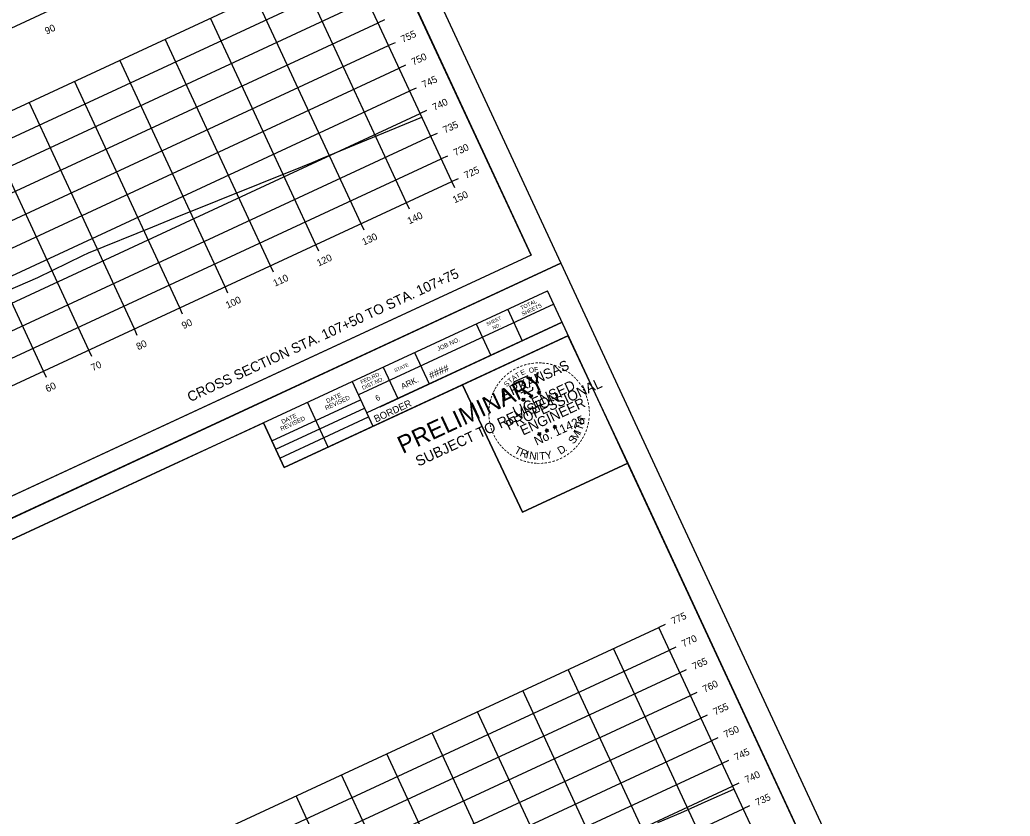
# Model space of a CAD drawing. Extents: x 1354696 to 1366163, y 660729 to 670380.
# Drawn here: x 1355159.5 to 1355357.6, y 664709.1 to 664868.5 of the extents above; entities that cross this region are included whole.
import ezdxf

# ---------------------------------------------------------------- set-up
doc = ezdxf.new("R2010")
doc.units = 0
for name, color, linetype in [('R_Axis', 7, 'Continuous'), ('R_Axis Annot', 7, 'Continuous'), ('R_Border', 7, 'Continuous'), ('R_Border PE', 7, 'Continuous'), ('R_Border Prem', 7, 'Continuous'), ('R_Draft', 7, 'Continuous'), ('R_Exist Surface', 7, 'Continuous'), ('R_Grid', 7, 'Continuous'), ('R_No Plot', 7, 'Continuous')]:
    doc.layers.add(name, color=color, linetype=linetype)

msp = doc.modelspace()

# ---------------------------------------------------------------- linework, layer by layer
at = {"layer": 'R_Axis'}
for p, q in [((1354946.46, 664768.73), (1355218.56, 664895.06)), ((1355245.93, 664836.1), (1355224.88, 664881.45)), ((1355232.46, 664868.44), (1355231.19, 664867.85)), ((1355234.57, 664863.9), (1355233.3, 664863.31)), ((1355236.67, 664859.37), (1355235.4, 664858.78)), ((1355238.78, 664854.83), (1355237.51, 664854.24)), ((1355240.88, 664850.3), (1355239.61, 664849.71)), ((1355242.99, 664845.76), (1355241.72, 664845.17)), ((1355245.1, 664841.23), (1355243.83, 664840.64)), ((1354973.83, 664709.77), (1355245.93, 664836.1)), ((1355247.2, 664836.69), (1355245.93, 664836.1)), ((1355246.52, 664834.83), (1355245.93, 664836.1)), ((1355237.45, 664830.62), (1355236.86, 664831.89)), ((1355228.38, 664826.41), (1355227.79, 664827.68)), ((1355219.31, 664822.2), (1355218.72, 664823.47)), ((1355210.24, 664817.99), (1355209.65, 664819.26)), ((1355201.17, 664813.78), (1355200.58, 664815.05)), ((1355192.1, 664809.57), (1355191.51, 664810.83)), ((1355183.03, 664805.35), (1355182.44, 664806.62)), ((1355173.96, 664801.14), (1355173.37, 664802.41)), ((1355164.89, 664796.93), (1355164.3, 664798.2)), ((1355288.61, 664747.5), (1355287.34, 664746.91)), ((1355308.4, 664701.56), (1355287.34, 664746.91)), ((1355290.72, 664742.96), (1355289.45, 664742.37)), ((1355292.82, 664738.43), (1355291.55, 664737.84)), ((1355294.93, 664733.89), (1355293.66, 664733.3)), ((1355297.03, 664729.36), (1355295.76, 664728.77)), ((1355299.14, 664724.82), (1355297.87, 664724.23)), ((1355301.24, 664720.29), (1355299.97, 664719.7)), ((1355303.35, 664715.75), (1355302.08, 664715.16)), ((1355305.46, 664711.22), (1355304.19, 664710.63))]:
    msp.add_line(p, q, dxfattribs=at)
at = {"layer": 'R_Border'}
for p, q in [((1355261.77, 664821.41), (1355175.25, 665007.76)), ((1355261.77, 664821.41), (1354974.99, 664688.26)), ((1354978.31, 664681.12), (1355265.09, 664814.26)), ((1355351.61, 664627.9), (1355265.09, 664814.26)), ((1355266.33, 664811.59), (1355227.24, 664793.44)), ((1355257.11, 664810.55), (1355260.03, 664804.26)), ((1355266.32, 664811.61), (1355266.32, 664811.61)), ((1355268.01, 664807.97), (1355228.92, 664789.82)), ((1355231.6, 664791.06), (1355268.01, 664807.97)), ((1355250.81, 664807.63), (1355253.74, 664801.34)), ((1355269.25, 664805.3), (1355212.43, 664778.92)), ((1355238.5, 664801.91), (1355241.42, 664795.62)), ((1355232.2, 664798.99), (1355235.12, 664792.7)), ((1355226, 664796.11), (1355230.16, 664787.15)), ((1355209.97, 664784.24), (1355227.69, 664792.46)), ((1355221.21, 664783), (1355217.05, 664791.96)), ((1355210.75, 664782.55), (1355228.47, 664790.78)), ((1355211.57, 664780.79), (1355229.29, 664789.02)), ((1355212.43, 664778.92), (1355208.27, 664787.88))]:
    msp.add_line(p, q, dxfattribs=at)
at = {"layer": 'R_Border PE'}
for p, q in [((1355263.37, 664793.9), (1355263.22, 664794.23)), ((1355263.22, 664794.23), (1355263.37, 664794.02)), ((1355263.22, 664794.23), (1355263.29, 664793.98)), ((1355263.64, 664794.14), (1355263.37, 664793.9)), ((1355263.64, 664794.14), (1355263.4, 664793.98)), ((1355263.69, 664793.72), (1355263.44, 664793.92)), ((1355263.64, 664794.14), (1355263.5, 664793.96)), ((1355259.89, 664792.41), (1355260.14, 664792.48)), ((1355259.89, 664792.41), (1355260.25, 664792.46)), ((1355259.89, 664792.41), (1355260.16, 664792.4)), ((1355260.25, 664792.46), (1355260.1, 664792.79)), ((1355260.1, 664792.79), (1355260.25, 664792.59)), ((1355260.1, 664792.79), (1355260.17, 664792.55)), ((1355260.18, 664792.1), (1355260.25, 664792.46)), ((1355260.18, 664792.1), (1355260.29, 664792.39)), ((1355260.18, 664792.1), (1355260.19, 664792.37)), ((1355260.52, 664792.71), (1355260.25, 664792.46)), ((1355260.57, 664792.28), (1355260.25, 664792.46)), ((1355260.52, 664792.71), (1355260.28, 664792.54)), ((1355260.57, 664792.28), (1355260.29, 664792.38)), ((1355260.57, 664792.28), (1355260.33, 664792.49)), ((1355260.52, 664792.71), (1355260.38, 664792.53)), ((1355261.41, 664793.12), (1355261.65, 664793.18)), ((1355261.41, 664793.12), (1355261.77, 664793.16)), ((1355261.41, 664793.12), (1355261.67, 664793.11)), ((1355261.77, 664793.16), (1355261.61, 664793.49)), ((1355261.61, 664793.49), (1355261.76, 664793.29)), ((1355261.61, 664793.49), (1355261.68, 664793.25)), ((1355261.7, 664792.8), (1355261.77, 664793.16)), ((1355261.7, 664792.8), (1355261.8, 664793.09)), ((1355261.7, 664792.8), (1355261.71, 664793.08)), ((1355262.04, 664793.41), (1355261.77, 664793.16)), ((1355262.09, 664792.98), (1355261.77, 664793.16)), ((1355262.04, 664793.41), (1355261.8, 664793.25)), ((1355262.09, 664792.98), (1355261.8, 664793.09)), ((1355262.09, 664792.98), (1355261.84, 664793.19)), ((1355262.04, 664793.41), (1355261.89, 664793.23)), ((1355263.01, 664793.85), (1355263.26, 664793.92)), ((1355263.01, 664793.85), (1355263.37, 664793.9)), ((1355263.01, 664793.85), (1355263.28, 664793.84)), ((1355263.3, 664793.54), (1355263.37, 664793.9)), ((1355263.3, 664793.54), (1355263.41, 664793.82)), ((1355263.3, 664793.54), (1355263.31, 664793.81)), ((1355263.69, 664793.72), (1355263.37, 664793.9)), ((1355263.69, 664793.72), (1355263.41, 664793.82)), ((1355264.59, 664786.25), (1355264.84, 664786.31)), ((1355264.59, 664786.25), (1355264.95, 664786.29)), ((1355264.59, 664786.25), (1355264.86, 664786.24)), ((1355264.95, 664786.29), (1355264.8, 664786.62)), ((1355264.8, 664786.62), (1355264.95, 664786.42)), ((1355264.8, 664786.62), (1355264.87, 664786.38)), ((1355264.88, 664785.93), (1355264.95, 664786.29)), ((1355264.88, 664785.93), (1355264.98, 664786.22)), ((1355264.88, 664785.93), (1355264.89, 664786.21)), ((1355265.22, 664786.54), (1355264.95, 664786.29)), ((1355265.27, 664786.11), (1355264.95, 664786.29)), ((1355265.22, 664786.54), (1355264.98, 664786.37)), ((1355265.27, 664786.11), (1355264.99, 664786.22)), ((1355265.27, 664786.11), (1355265.02, 664786.32)), ((1355265.22, 664786.54), (1355265.08, 664786.36)), ((1355266.2, 664786.98), (1355266.44, 664787.05)), ((1355266.2, 664786.98), (1355266.56, 664787.03)), ((1355266.2, 664786.98), (1355266.46, 664786.97)), ((1355266.56, 664787.03), (1355266.41, 664787.36)), ((1355266.41, 664787.36), (1355266.56, 664787.15)), ((1355266.41, 664787.36), (1355266.47, 664787.11)), ((1355266.49, 664786.67), (1355266.56, 664787.03)), ((1355266.49, 664786.67), (1355266.59, 664786.95)), ((1355266.49, 664786.67), (1355266.5, 664786.94)), ((1355266.83, 664787.27), (1355266.56, 664787.03)), ((1355266.88, 664786.85), (1355266.56, 664787.03)), ((1355266.83, 664787.27), (1355266.59, 664787.11)), ((1355266.88, 664786.85), (1355266.59, 664786.95)), ((1355266.88, 664786.85), (1355266.63, 664787.05)), ((1355266.83, 664787.27), (1355266.69, 664787.1)), ((1355263.08, 664785.54), (1355263.32, 664785.61)), ((1355263.08, 664785.54), (1355263.44, 664785.59)), ((1355263.08, 664785.54), (1355263.34, 664785.53)), ((1355263.44, 664785.59), (1355263.29, 664785.92)), ((1355263.29, 664785.92), (1355263.44, 664785.72)), ((1355263.29, 664785.92), (1355263.35, 664785.68)), ((1355263.37, 664785.23), (1355263.44, 664785.59)), ((1355263.37, 664785.23), (1355263.47, 664785.52)), ((1355263.37, 664785.23), (1355263.38, 664785.5)), ((1355263.71, 664785.84), (1355263.44, 664785.59)), ((1355263.76, 664785.41), (1355263.44, 664785.59)), ((1355263.71, 664785.84), (1355263.47, 664785.67)), ((1355263.76, 664785.41), (1355263.47, 664785.51)), ((1355263.76, 664785.41), (1355263.51, 664785.62)), ((1355263.71, 664785.84), (1355263.56, 664785.66))]:
    msp.add_line(p, q, dxfattribs=at)
for points in [[(1355261.87, 664796.59), (1355261.88, 664796.91), (1355261.27, 664796.6), (1355261.12, 664797.26), (1355258.29, 664795.95)], [(1355258.29, 664795.95), (1355258.89, 664795.31)], [(1355259.76, 664793.96), (1355259.8, 664793.88), (1355260.32, 664794.1), (1355260.47, 664793.65), (1355262.16, 664794.44), (1355262.12, 664795.01)], [(1355263.22, 664794.23), (1355263.69, 664793.72), (1355263.01, 664793.85), (1355263.64, 664794.14), (1355263.3, 664793.54), (1355263.22, 664794.23)], [(1355260.1, 664792.79), (1355260.57, 664792.28), (1355259.89, 664792.41), (1355260.52, 664792.71), (1355260.18, 664792.1), (1355260.1, 664792.79)], [(1355261.61, 664793.49), (1355262.09, 664792.98), (1355261.41, 664793.12), (1355262.04, 664793.41), (1355261.7, 664792.8), (1355261.61, 664793.49)], [(1355264.8, 664786.62), (1355265.27, 664786.11), (1355264.59, 664786.25), (1355265.22, 664786.54), (1355264.88, 664785.93), (1355264.8, 664786.62)], [(1355266.41, 664787.36), (1355266.88, 664786.85), (1355266.2, 664786.98), (1355266.83, 664787.27), (1355266.49, 664786.67), (1355266.41, 664787.36)], [(1355263.29, 664785.92), (1355263.76, 664785.41), (1355263.08, 664785.54), (1355263.71, 664785.84), (1355263.37, 664785.23), (1355263.29, 664785.92)]]:
    msp.add_lwpolyline(points, dxfattribs=at)
for centre, radius in [((1355263.37, 664793.89), 0.172), ((1355263.37, 664793.89), 0.145), ((1355263.37, 664793.89), 0.116), ((1355263.37, 664793.89), 0.0991), ((1355263.37, 664793.89), 0.0747), ((1355263.37, 664793.89), 0.0495), ((1355263.37, 664793.89), 0.0296), ((1355260.25, 664792.46), 0.172), ((1355260.25, 664792.46), 0.145), ((1355260.25, 664792.46), 0.116), ((1355260.25, 664792.46), 0.0991), ((1355260.25, 664792.46), 0.0747), ((1355260.25, 664792.46), 0.0495), ((1355260.25, 664792.46), 0.0296), ((1355261.77, 664793.16), 0.172), ((1355261.77, 664793.16), 0.145), ((1355261.77, 664793.16), 0.116), ((1355261.77, 664793.16), 0.0991), ((1355261.77, 664793.16), 0.0747), ((1355261.77, 664793.16), 0.0495), ((1355261.77, 664793.16), 0.0296), ((1355264.95, 664786.29), 0.172), ((1355264.95, 664786.29), 0.145), ((1355264.95, 664786.29), 0.116), ((1355264.95, 664786.29), 0.0991), ((1355264.95, 664786.29), 0.0747), ((1355264.95, 664786.29), 0.0495), ((1355264.95, 664786.29), 0.0296), ((1355266.56, 664787.03), 0.172), ((1355266.56, 664787.03), 0.145), ((1355266.56, 664787.03), 0.116), ((1355266.56, 664787.03), 0.0991), ((1355266.56, 664787.03), 0.0747), ((1355266.56, 664787.03), 0.0495), ((1355266.56, 664787.03), 0.0296), ((1355263.44, 664785.59), 0.172), ((1355263.44, 664785.59), 0.145), ((1355263.44, 664785.59), 0.116), ((1355263.44, 664785.59), 0.0991), ((1355263.44, 664785.59), 0.0747), ((1355263.44, 664785.59), 0.0495), ((1355263.44, 664785.59), 0.0296)]:
    msp.add_circle(centre, radius, dxfattribs=at)
at = {"layer": 'R_Exist Surface'}
for points in [[(1355157.15, 664814.3), (1355163.17, 664816.91), (1355172.17, 664821.3), (1355173.26, 664821.89), (1355186.15, 664827.05), (1355190.66, 664828.92), (1355216.07, 664839.15), (1355217.52, 664839.74), (1355217.71, 664839.81), (1355220.22, 664840.85), (1355239.95, 664848.98)], [(1355287.1, 664707.92), (1355291.75, 664709.85), (1355297.19, 664712.29), (1355302.36, 664714.55)]]:
    msp.add_lwpolyline(points, dxfattribs=at)
at = {"layer": 'R_Grid'}
for p, q in [((1354946.46, 664768.73), (1355218.56, 664895.06)), ((1354952.77, 664755.12), (1355224.88, 664881.45)), ((1355245.93, 664836.1), (1355224.88, 664881.45)), ((1355236.86, 664831.89), (1355215.81, 664877.24)), ((1354954.88, 664750.59), (1355226.98, 664876.92)), ((1354956.98, 664746.05), (1355229.09, 664872.38)), ((1355227.79, 664827.68), (1355206.74, 664873.03)), ((1354959.09, 664741.52), (1355231.19, 664867.85)), ((1355218.72, 664823.47), (1355197.67, 664868.82)), ((1354961.19, 664736.98), (1355233.3, 664863.31)), ((1355209.65, 664819.26), (1355188.6, 664864.61)), ((1355200.58, 664815.05), (1355179.53, 664860.4)), ((1354963.3, 664732.45), (1355235.4, 664858.78)), ((1355191.51, 664810.83), (1355170.45, 664856.19)), ((1354965.4, 664727.91), (1355237.51, 664854.24)), ((1355182.44, 664806.62), (1355161.38, 664851.97)), ((1354967.51, 664723.38), (1355239.61, 664849.71)), ((1355173.37, 664802.41), (1355152.31, 664847.76)), ((1354969.62, 664718.84), (1355241.72, 664845.17)), ((1355164.3, 664798.2), (1355143.24, 664843.55)), ((1354971.72, 664714.31), (1355243.83, 664840.64)), ((1354973.83, 664709.77), (1355245.93, 664836.1)), ((1355015.24, 664620.58), (1355287.34, 664746.91)), ((1355308.4, 664701.56), (1355287.34, 664746.91)), ((1355299.33, 664697.35), (1355278.27, 664742.7)), ((1355017.34, 664616.04), (1355289.45, 664742.37)), ((1355290.26, 664693.13), (1355269.2, 664738.49)), ((1355019.45, 664611.51), (1355291.55, 664737.84)), ((1355021.55, 664606.97), (1355293.66, 664733.3)), ((1355281.19, 664688.92), (1355260.13, 664734.27)), ((1355023.66, 664602.44), (1355295.76, 664728.77)), ((1355272.12, 664684.71), (1355251.06, 664730.06)), ((1355263.05, 664680.5), (1355241.99, 664725.85)), ((1355025.76, 664597.9), (1355297.87, 664724.23)), ((1355253.98, 664676.29), (1355232.92, 664721.64)), ((1355027.87, 664593.37), (1355299.97, 664719.7)), ((1355244.91, 664672.08), (1355223.85, 664717.43)), ((1355029.98, 664588.83), (1355302.08, 664715.16)), ((1355235.84, 664667.87), (1355214.78, 664713.22)), ((1355032.08, 664584.3), (1355304.19, 664710.63))]:
    msp.add_line(p, q, dxfattribs=at)
at = {"layer": 'R_No Plot'}
for p, q in [((1354965.42, 664679.43), (1355267.76, 664819.8)), ((1354965.42, 664679.43), (1355267.76, 664819.79)), ((1355256.97, 664774.84), (1355256.97, 664774.84))]:
    msp.add_line(p, q, dxfattribs=at)
for points in [[(1354875.58, 664872.92), (1355177.92, 665013.29), (1355267.76, 664819.79), (1354965.42, 664679.42)], [(1355100.64, 664973.12), (1355118.44, 664981.38), (1355122.6, 664972.42), (1355137.21, 664979.21), (1355158.25, 664988.98), (1355170.22, 664963.49), (1355191.27, 664973.26), (1355261.77, 664821.41), (1354974.99, 664688.26), (1354888.47, 664874.62)], [(1354965.42, 664679.42), (1355267.76, 664819.79), (1355357.6, 664626.29), (1355055.25, 664485.92)], [(1355248.09, 664795.47), (1355269.14, 664805.25), (1355281.11, 664779.76), (1355260.06, 664769.99)], [(1355190.48, 664779.62), (1355208.27, 664787.88), (1355212.43, 664778.92), (1355227.05, 664785.71), (1355248.09, 664795.47), (1355260.06, 664769.99), (1355281.11, 664779.76), (1355351.61, 664627.9), (1355064.83, 664494.76), (1354978.31, 664681.12)]]:
    msp.add_lwpolyline(points, close=True, dxfattribs=at)

# ---------------------------------------------------------------- texts
at = {"layer": 'R_Axis Annot'}
for s, p in [('90', (1355164.92, 664865.52)), ('755', (1355236.13, 664863.86)), ('750', (1355238.24, 664859.32)), ('745', (1355240.34, 664854.79)), ('740', (1355242.45, 664850.25)), ('735', (1355244.55, 664845.72)), ('730', (1355246.66, 664841.18)), ('725', (1355248.77, 664836.65)), ('150', (1355246.5, 664831.74)), ('140', (1355237.43, 664827.53)), ('130', (1355228.36, 664823.31)), ('120', (1355219.29, 664819.1)), ('110', (1355210.58, 664815.06)), ('100', (1355201.1, 664810.66)), ('90', (1355192.29, 664806.57)), ('80', (1355183.22, 664802.36)), ('70', (1355174.15, 664798.15)), ('60', (1355165.05, 664793.92)), ('775', (1355290.18, 664747.45)), ('770', (1355292.28, 664742.92)), ('765', (1355294.39, 664738.38)), ('760', (1355296.49, 664733.85)), ('755', (1355298.6, 664729.31)), ('750', (1355300.7, 664724.78)), ('745', (1355302.81, 664720.24)), ('740', (1355304.91, 664715.71)), ('735', (1355307.02, 664711.17))]:
    msp.add_text(s, height=1.4, rotation=24.9042, dxfattribs=at).set_placement(p)
at = {"layer": 'R_Border'}
for s, height, p in [('TOTAL', 0.782, (1355259.86, 664810.42)), ('SHEETS', 0.782, (1355260.1, 664809.23)), ('SHEET', 0.684, (1355253.04, 664807.25)), ('NO.', 0.684, (1355254.24, 664806.51)), ('JOB NO.', 0.879, (1355243.23, 664802.17)), ('STATE', 0.684, (1355234.62, 664797.95)), ('####', 1.4, (1355241.74, 664796.58)), ('FED.RD.', 0.782, (1355227.88, 664795.57)), ('DIST.NO.', 0.782, (1355228.19, 664794.42)), ('ARK.', 1.172, (1355236.1, 664794.54)), ('REVISED', 0.879, (1355220.82, 664790.35)), ('DATE', 0.879, (1355221.03, 664791.75)), ('BORDER', 1.4, (1355230.76, 664787.9)), ('6', 1.17, (1355230.97, 664792.15)), ('REVISED', 0.879, (1355211.88, 664786.2)), ('DATE', 0.879, (1355212.09, 664787.6))]:
    msp.add_text(s, height=height, rotation=24.9042, dxfattribs=at).set_placement(p)
at = {"layer": 'R_Border PE'}
for s, height, rotation, p in [('ARKANSAS', 2, 24.9042, (1355256.4, 664792.55)), ('-', 1.6, 7.2404, (1355261.8, 664799.09)), ('-', 1.6, 2.7593, (1355262.56, 664799.2)), ('-', 1.6, 359.0253, (1355263.24, 664799.22)), ('-', 1.6, 354.5451, (1355263.89, 664799.2)), ('-', 1.6, 38.5343, (1355257.26, 664796.98)), ('-', 1.6, 35.1235, (1355257.81, 664797.41)), ('-', 1.6, 30.801, (1355258.42, 664797.82)), ('T', 1, 30.9269, (1355258.97, 664796.73)), ('-', 1.6, 25.0904, (1355259.09, 664798.21)), ('-', 1.6, 22.6472, (1355259.76, 664798.5)), ('E', 1, 25.7365, (1355259.93, 664797.3)), ('-', 1.6, 17.0659, (1355260.45, 664798.76)), ('-', 1.6, 12.1091, (1355261.15, 664798.96)), ('O', 1, 15.3557, (1355261.47, 664797.78)), ('F', 1, 4.9748, (1355262.43, 664797.98)), ('-', 1.6, 350.7668, (1355264.62, 664799.15)), ('-', 1.6, 345.4339, (1355265.35, 664799.02)), ('-', 1.6, 340.4828, (1355266.1, 664798.83)), ('-', 1.6, 334.7839, (1355266.85, 664798.57)), ('-', 1.6, 331.5563, (1355267.58, 664798.24)), ('-', 1.4, 328.5795, (1355268.26, 664797.93)), ('-', 1.6, 324.5725, (1355268.81, 664797.52)), ('-', 1.6, 53.696, (1355255.78, 664795.38)), ('-', 1.6, 49.2114, (1355256.22, 664795.93)), ('-', 1.6, 44.0802, (1355256.68, 664796.44)), ('S', 1, 46.4982, (1355256.94, 664794.96)), ('PROFESSIONAL', 2, 24.9042, (1355257.3, 664786.29)), ('T', 1, 41.3078, (1355257.63, 664795.65)), ('A', 1, 36.1173, (1355258.27, 664796.22)), ('LICENSED', 2, 24.9042, (1355258.69, 664789.04)), ('-', 1.6, 319.567, (1355269.36, 664797.1)), ('-', 1.6, 315.477, (1355269.83, 664796.68)), ('-', 1.6, 310.0274, (1355270.29, 664796.25)), ('-', 1.6, 305.4535, (1355270.78, 664795.67)), ('-', 1.6, 67.8664, (1355254.55, 664793.09)), ('-', 1.6, 63.8548, (1355254.77, 664793.65)), ('-', 1.6, 61.1359, (1355255.04, 664794.19)), ('-', 1.6, 58.9677, (1355255.4, 664794.79)), ('-', 1.6, 301.5003, (1355271.25, 664795.04)), ('-', 1.6, 299.2343, (1355271.61, 664794.41)), ('-', 1.6, 294.8448, (1355271.91, 664793.85)), ('-', 1.6, 75.5183, (1355254.18, 664791.85)), ('-', 1.6, 73.3272, (1355254.34, 664792.46)), ('ENGINEER', 2, 24.9042, (1355260.17, 664785.28)), ('DWB', 0.01, 24.9042, (1355260.24, 664792.45)), ('DWB', 0.01, 24.9042, (1355261.76, 664793.15)), ('DWB', 0.01, 24.9042, (1355263.36, 664793.89)), ('-', 1.6, 288.4214, (1355272.17, 664793.24)), ('-', 1.6, 285.8995, (1355272.38, 664792.61)), ('-', 1.6, 280.6668, (1355272.57, 664791.95)), ('-', 1.6, 87.7755, (1355253.95, 664789.86)), ('-', 1.6, 82.9748, (1355253.97, 664790.55)), ('-', 1.6, 79.1366, (1355254.05, 664791.17)), ('-', 1.6, 277.7723, (1355272.71, 664791.22)), ('-', 1.6, 272.7928, (1355272.79, 664790.52)), ('-', 1.6, 92.6784, (1355253.97, 664789.2)), ('-', 1.6, 97.2986, (1355254.04, 664788.53)), ('-', 1.6, 100.3651, (1355254.16, 664787.8)), ('No. 11425', 1.757, 24.9042, (1355262.89, 664783.29)), ('H', 1.54, 79.513, (1355272.39, 664787.4)), ('-', 1.6, 258.7494, (1355272.69, 664788.23)), ('-', 1.6, 263.9754, (1355272.78, 664788.99)), ('-', 1.6, 269.5239, (1355272.82, 664789.84)), ('-', 1.6, 106.1054, (1355254.34, 664787.1)), ('-', 1.6, 110.0905, (1355254.56, 664786.44)), ('-', 1.6, 113.9664, (1355254.83, 664785.8)), ('DWB', 0.01, 24.9042, (1355264.94, 664786.28)), ('DWB', 0.01, 24.9042, (1355266.55, 664787.02)), ('M', 1.54, 57.5605, (1355270.86, 664784.19)), ('I', 1.54, 67.0178, (1355271.67, 664785.5)), ('T', 1.54, 71.5486, (1355271.98, 664786.17)), ('-', 1.6, 250.6695, (1355272.34, 664786.82)), ('-', 1.6, 256.1579, (1355272.53, 664787.53)), ('-', 1.6, 119.1, (1355255.17, 664785.15)), ('-', 1.6, 123.8521, (1355255.52, 664784.58)), ('-', 1.6, 126.6191, (1355255.95, 664783.97)), ('DWB', 0.01, 24.9042, (1355263.43, 664785.58)), ('S', 1.54, 51.8354, (1355270.27, 664783.47)), ('-', 1.6, 237.1533, (1355271.46, 664784.9)), ('-', 1.6, 240.6405, (1355271.78, 664785.48)), ('-', 1.6, 245.9893, (1355272.08, 664786.14)), ('-', 1.6, 130.362, (1355256.35, 664783.5)), ('-', 1.6, 133.9916, (1355256.81, 664783.02)), ('-', 1.6, 138.9685, (1355257.29, 664782.58)), ('-', 1.6, 140.633, (1355257.83, 664782.15)), ('T', 1.54, 330.9447, (1355258.27, 664781.91)), ('R', 1.54, 338.9091, (1355259.4, 664781.28)), ('I', 1.54, 346.8735, (1355260.61, 664780.81)), ('N', 1.54, 351.4044, (1355261.32, 664780.62)), ('T', 1.54, 4.7953, (1355263.49, 664780.4)), ('Y', 1.54, 12.7597, (1355264.78, 664780.51)), ('D', 1.54, 31.3011, (1355267.64, 664781.44)), ('.', 1.54, 38.6683, (1355268.66, 664782.06)), ('-', 1.6, 220.3785, (1355269.71, 664782.79)), ('-', 1.6, 225.6226, (1355270.22, 664783.3)), ('-', 1.6, 229.1558, (1355270.67, 664783.8)), ('-', 1.6, 232.261, (1355271.1, 664784.36)), ('-', 1.6, 145.3513, (1355258.4, 664781.77)), ('-', 1.6, 150.7976, (1355259, 664781.43)), ('-', 1.6, 155.6223, (1355259.65, 664781.13)), ('-', 1.6, 159.128, (1355260.35, 664780.85)), ('-', 1.6, 163.838, (1355261.02, 664780.65)), ('-', 1.6, 169.5505, (1355261.69, 664780.52)), ('I', 1.54, 0.2645, (1355262.75, 664780.42)), ('-', 1.6, 192.4597, (1355265.7, 664780.64)), ('-', 1.6, 198.0196, (1355266.45, 664780.87)), ('-', 1.6, 201.4224, (1355267.15, 664781.13)), ('-', 1.6, 206.4959, (1355267.82, 664781.46)), ('-', 1.6, 210.7208, (1355268.52, 664781.87)), ('-', 1.6, 216.1899, (1355269.13, 664782.3)), ('-', 1.6, 172.9939, (1355262.36, 664780.42)), ('-', 1.6, 176.4746, (1355263.02, 664780.36)), ('-', 1.6, 179.5044, (1355263.6, 664780.36)), ('-', 1.6, 183.4654, (1355264.27, 664780.39)), ('-', 1.6, 187.7024, (1355264.98, 664780.49))]:
    msp.add_text(s, height=height, rotation=rotation, dxfattribs=at).set_placement(p)
at = {"layer": 'R_Border Prem'}
for s, height, p in [('PRELIMINARY', 3.5, (1355236.1, 664781.6)), ('SUBJECT TO REVISION', 2.0751, (1355239.27, 664779.07)), ('DWB', 0.01, (1355236, 664783.59))]:
    msp.add_text(s, height=height, rotation=24.9042, dxfattribs=at).set_placement(p)
at = {"layer": 'R_Draft'}
msp.add_text('CROSS SECTION STA. 107+50 TO STA. 107+75', height=2, rotation=24.9042, dxfattribs=at).set_placement((1355193.62, 664791.97))

doc.saveas('drawing.dxf')
